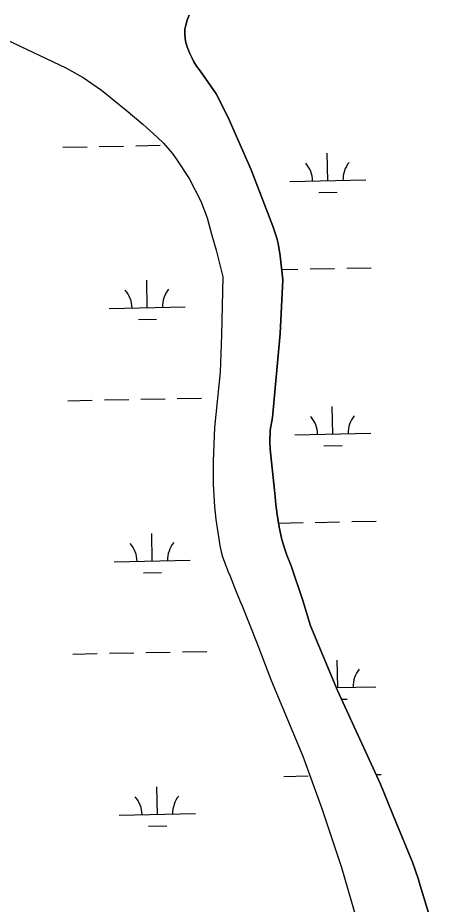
# Model space of a CAD drawing. Extents: x 3989314 to 4027622, y 243956 to 270014.
# Drawn here: x 4005715 to 4006260, y 253977 to 255141 of the extents above; entities that cross this region are included whole.
import ezdxf

# ---------------------------------------------------------------- set-up
doc = ezdxf.new("R2010")
doc.units = 0
doc.layers.add('V-TOPO-SHOR', color=7, linetype='Continuous')
doc.layers.add('V-WETL-SWMP', color=7, linetype='Continuous')

msp = doc.modelspace()

# ---------------------------------------------------------------- linework, layer by layer
at = {"layer": 'V-TOPO-SHOR'}
for points in [[(4005940.4, 255143.9), (4005937.9, 255137.5), (4005936.1, 255130.9), (4005935.1, 255125.4), (4005934.7, 255120.2), (4005935.2, 255113.1), (4005936.2, 255108.1), (4005937.8, 255102.6), (4005940.8, 255094.7), (4005943.9, 255088.3), (4005946.9, 255082.9), (4005950.3, 255077.2), (4005955.2, 255070.9), (4005975.9, 255040.8), (4005991.7, 255009.7), (4006022.2, 254940.8), (4006050.7, 254867), (4006055.8, 254851.1), (4006057.5, 254844.4), (4006060.1, 254828.1), (4006063.5, 254796.4), (4006060.2, 254726), (4006049.9, 254615.8), (4006047.2, 254599.2), (4006046.8, 254584), (4006047.1, 254574.1), (4006047.9, 254565.9), (4006052.6, 254520.5), (4006053.7, 254511.8), (4006054.5, 254501.6), (4006056.1, 254488.6), (4006058.7, 254472), (4006062.5, 254455.8), (4006065.8, 254444.4), (4006069.1, 254435), (4006074.5, 254421), (4006090, 254375.5), (4006099.9, 254342.2), (4006135.3, 254257.4), (4006192, 254134.5), (4006212.3, 254085.3), (4006234.1, 254032.1), (4006238.2, 254020.7), (4006241.5, 254010.8), (4006244, 254001.6), (4006260.1, 253949.9)], [(4005701.7, 255111), (4005778.5, 255074.9), (4005801.1, 255062.3), (4005825.5, 255045.5), (4005858, 255019.1), (4005879.8, 255000.8), (4005898.7, 254983.8), (4005906.9, 254975.8), (4005912.7, 254969.2), (4005918.1, 254962.8), (4005923.4, 254955.2), (4005940.7, 254929.5), (4005955.9, 254900), (4005964.2, 254878.1), (4005970.1, 254856.5), (4005976.2, 254835.4), (4005984.7, 254800.5), (4005983, 254724.5), (4005981.5, 254675.2), (4005974, 254602.7), (4005972.2, 254558.5), (4005972, 254528.2), (4005973.8, 254498.4), (4005975.8, 254481.8), (4005981.1, 254447.6), (4005982.5, 254439.5), (4005984.3, 254433.1), (4005989, 254420.1), (4005991.7, 254413.2), (4005994.3, 254407.6), (4006000.1, 254392.8), (4006007.7, 254374.2), (4006010.1, 254368.8), (4006029.4, 254320.1), (4006048.8, 254269.7), (4006089.9, 254171.4), (4006114.8, 254102.6), (4006140.8, 254025), (4006167.6, 253933.4)]]:
    msp.add_lwpolyline(points, dxfattribs=at)
at = {"layer": 'V-WETL-SWMP'}
for p, q in [((4005774.4, 254970.5), (4005806.4, 254971.2)), ((4005822.4, 254971.5), (4005854.4, 254972.1)), ((4005870.4, 254972.5), (4005902.4, 254973.1)), ((4006122.7, 254926.7), (4006122, 254962.7)), ((4006072.7, 254925.7), (4006172.7, 254927.7)), ((4006111, 254911.1), (4006135, 254911.5)), ((4006062, 254810.1), (4006083.6, 254810.5)), ((4006099.6, 254810.8), (4006131.6, 254811.5)), ((4006147.6, 254811.8), (4006179.6, 254812.4)), ((4005885.5, 254760.1), (4005884.8, 254796.1)), ((4005835.5, 254759.1), (4005935.5, 254761.1)), ((4005873.8, 254744.4), (4005897.8, 254744.9)), ((4005781.1, 254637.9), (4005813.1, 254638.6)), ((4005829.1, 254638.9), (4005861.1, 254639.5)), ((4005877.1, 254639.8), (4005909.1, 254640.5)), ((4005925, 254640.8), (4005957, 254641.4)), ((4006129.3, 254594.1), (4006128.6, 254630.1)), ((4006079.3, 254593.1), (4006179.3, 254595.1)), ((4006117.6, 254578.5), (4006141.6, 254578.9)), ((4006058.2, 254477.2), (4006090.2, 254477.9)), ((4006106.2, 254478.2), (4006138.2, 254478.8)), ((4006154.2, 254479.2), (4006186.2, 254479.8)), ((4005892.1, 254427.5), (4005891.4, 254463.5)), ((4005842.1, 254426.5), (4005942.1, 254428.5)), ((4005880.4, 254411.8), (4005904.4, 254412.3)), ((4005787.7, 254305.3), (4005819.7, 254306)), ((4005835.7, 254306.3), (4005867.7, 254306.9)), ((4005883.7, 254307.2), (4005915.7, 254307.9)), ((4005931.7, 254308.2), (4005963.7, 254308.8)), ((4006136, 254261.5), (4006135.2, 254297.5)), ((4006133.6, 254261.5), (4006186, 254262.5)), ((4006140.5, 254246.2), (4006148.3, 254246.3)), ((4006064.9, 254144.6), (4006096.9, 254145.3)), ((4006186.2, 254147.1), (4006192.8, 254147.2)), ((4005898.8, 254094.9), (4005898, 254130.9)), ((4005848.8, 254093.9), (4005948.8, 254095.9)), ((4005887.1, 254079.2), (4005911.1, 254079.7))]:
    msp.add_line(p, q, dxfattribs=at)
for points in [[(4006260.1, 253949.9), (4006244, 254001.6), (4006241.5, 254010.8), (4006238.2, 254020.7), (4006234.1, 254032.1), (4006212.3, 254085.3), (4006192, 254134.5), (4006135.3, 254257.4), (4006099.9, 254342.2), (4006090, 254375.5), (4006074.5, 254421), (4006069.1, 254435), (4006065.8, 254444.4), (4006062.5, 254455.8), (4006058.7, 254472), (4006056.1, 254488.6), (4006054.5, 254501.6), (4006053.7, 254511.8), (4006052.6, 254520.5), (4006047.9, 254565.9), (4006047.1, 254574.1), (4006046.8, 254584), (4006047.2, 254599.2), (4006049.9, 254615.8), (4006060.2, 254726), (4006063.5, 254796.4), (4006060.1, 254828.1), (4006057.5, 254844.4), (4006055.8, 254851.1), (4006050.7, 254867), (4006022.2, 254940.8), (4005991.7, 255009.7), (4005975.9, 255040.8), (4005955.2, 255070.9), (4005950.3, 255077.2), (4005946.9, 255082.9), (4005943.9, 255088.3), (4005940.8, 255094.7), (4005937.8, 255102.6), (4005936.2, 255108.1), (4005935.2, 255113.1), (4005934.7, 255120.2), (4005935.1, 255125.4), (4005936.1, 255130.9), (4005937.9, 255137.5), (4005940.4, 255143.9)], [(4005701.7, 255111), (4005778.5, 255074.9), (4005801.1, 255062.3), (4005825.5, 255045.5), (4005858, 255019.1), (4005879.8, 255000.8), (4005898.7, 254983.8), (4005906.9, 254975.8), (4005912.7, 254969.2), (4005918.1, 254962.8), (4005923.4, 254955.2), (4005940.7, 254929.5), (4005955.9, 254900), (4005964.2, 254878.1), (4005970.1, 254856.5), (4005976.2, 254835.4), (4005984.7, 254800.5), (4005983, 254724.5), (4005981.5, 254675.2), (4005974, 254602.7), (4005972.2, 254558.5), (4005972, 254528.2), (4005973.8, 254498.4), (4005975.8, 254481.8), (4005981.1, 254447.6), (4005982.5, 254439.5), (4005984.3, 254433.1), (4005989, 254420.1), (4005991.7, 254413.2), (4005994.3, 254407.6), (4006000.1, 254392.8), (4006007.7, 254374.2), (4006010.1, 254368.8), (4006029.4, 254320.1), (4006048.8, 254269.7), (4006089.9, 254171.4), (4006114.8, 254102.6), (4006140.8, 254025), (4006167.6, 253933.4)]]:
    msp.add_lwpolyline(points, dxfattribs=at)
for centre, start, end in [((4006067.5, 254926.1), 0.3699, 41.9135), ((4006177.9, 254928.3), 140.3699, 181.9135), ((4005830.3, 254759.5), 0.3699, 41.9135), ((4005940.7, 254761.7), 140.3699, 181.9135), ((4006074.1, 254593.5), 0.3699, 41.9135), ((4006184.6, 254595.7), 140.3699, 181.9135), ((4005836.9, 254426.9), 0.3699, 41.9135), ((4005947.4, 254429.1), 140.3699, 181.9135), ((4006191.2, 254263.1), 140.3699, 181.9135), ((4005843.5, 254094.3), 0.3699, 41.9135), ((4005954, 254096.5), 140.3699, 181.9135)]:
    msp.add_arc(centre, 35.2, start, end, dxfattribs=at)

doc.saveas('drawing.dxf')
